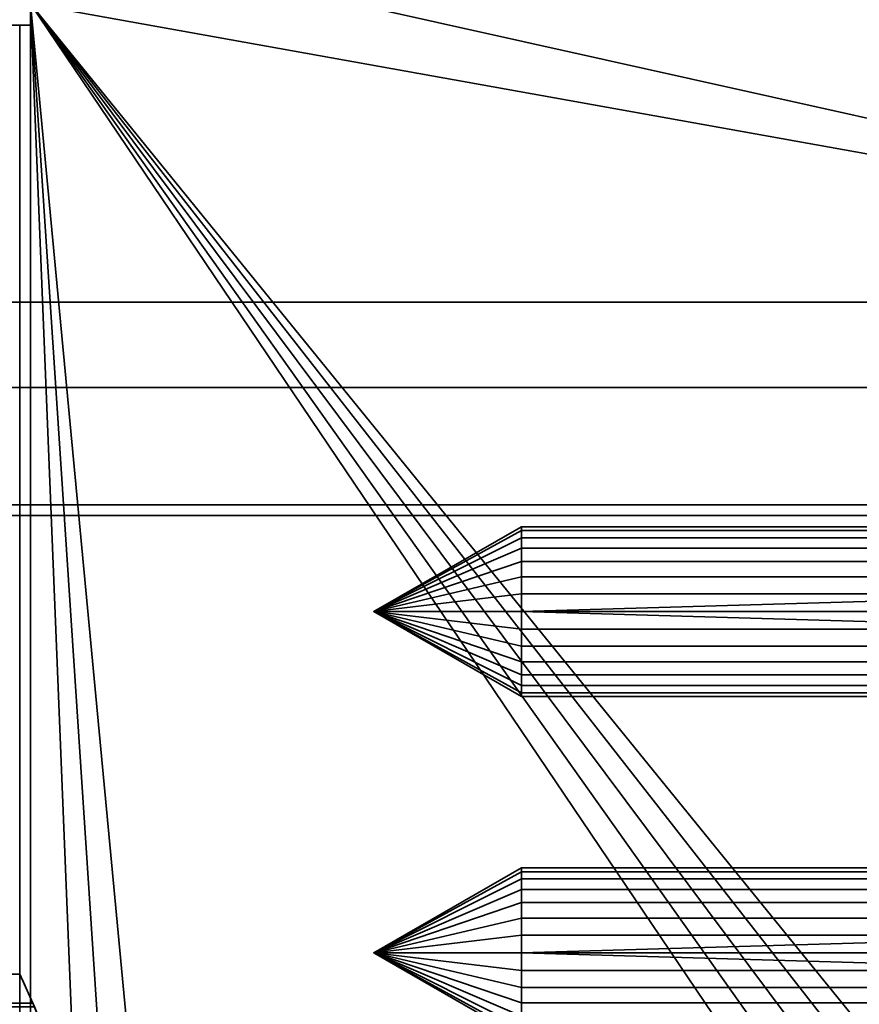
# Model space of a CAD drawing. Header units: millimetres. Extents: x -625 to 3625, y -115 to 71.
# Tile 283 of 656: x 412 to 432, y -20 to 3. Entities that reach past the tile are written whole.
import ezdxf

# ---------------------------------------------------------------- set-up
doc = ezdxf.new("R2010")
doc.units = ezdxf.units.MM
doc.layers.add('151', color=7, linetype='Continuous', true_color=0xffffff)

# ---------------------------------------------------------------- blocks, each defined once
blk = doc.blocks.new('UG_SURFACE_001')
at = {"layer": '151', "color": 252, "linetype": 'Continuous', "lineweight": 35}
for points in [[(625, -31, 2235), (625, 69, 2235), (-625, 69, 2235), (-625, -31, 2235)], [(-475, -31, 2085), (-475, 69, 2085), (475, 69, 2085), (475, -31, 2085)]]:
    blk.add_3dface(points, dxfattribs=at)
blk = doc.blocks.new('UG_SURFACE_009')
at = {"layer": '151', "color": 43, "linetype": 'Continuous', "lineweight": 35}
for points in [[(412.5, -19.5, 27), (412.5, -19.5, 16), (411.5, -19.5, 16), (411.5, -19.5, 27)], [(412.5, -19.5, 27), (411.5, -19.5, 27), (411.5, -20.184, 27.121), (412.809, -20.184, 27.121)], [(412.843, -20.265, 15.848), (411.5, -20.265, 15.848), (411.5, -19.5, 16), (412.5, -19.5, 16)], [(412.809, -20.184, 27.121), (412.843, -20.265, 15.848), (412.5, -19.5, 16)], [(412.5, -19.5, 16), (412.5, -19.5, 27), (412.809, -20.184, 27.121)], [(412.809, -20.184, 27.121), (411.5, -20.184, 27.121), (411.5, -20.786, 27.468), (413.052, -20.786, 27.468)], [(412.809, -20.184, 27.121), (413.052, -20.786, 27.468), (412.843, -20.265, 15.848)]]:
    blk.add_3dface(points, dxfattribs=at)
blk = doc.blocks.new('UG_SURFACE_021')
at = {"layer": '151', "color": 14, "linetype": 'Continuous', "lineweight": 35}
for points in [[(456.3, -5.75, 2064.8), (455, -5.75, 2063.5), (-455, -5.75, 2063.5), (-456.3, -5.75, 2064.8)], [(456.3, -34.75, 2064.8), (456.3, -5.75, 2064.8), (-456.3, -5.75, 2064.8), (-456.3, -34.75, 2064.8)], [(455, -5.75, 2063.5), (452.25, -8.5, 2060.75), (-452.25, -8.5, 2060.75), (-455, -5.75, 2063.5)], [(452.25, -8.5, 2060.75), (452.25, -46.75, 2060.75), (-452.25, -46.75, 2060.75), (-452.25, -8.5, 2060.75)]]:
    blk.add_3dface(points, dxfattribs=at)
blk = doc.blocks.new('UG_SURFACE_022')
at = {"layer": '151', "color": 7, "linetype": 'Continuous', "lineweight": 35}
for points in [[(-452.25, -8.75, 2060.75), (-452.25, -46.75, 2060.75), (452.25, -46.75, 2060.75), (452.25, -8.75, 2060.75)], [(452, -8.75, 2060.5), (-452, -8.75, 2060.5), (-452.25, -8.75, 2060.75), (452.25, -8.75, 2060.75)], [(452, -8.75, 2060.5), (452, -46.75, 2060.5), (-452, -46.75, 2060.5), (-452, -8.75, 2060.5)]]:
    blk.add_3dface(points, dxfattribs=at)
blk = doc.blocks.new('UG_SURFACE_030')
at = {"layer": '151', "color": 31, "linetype": 'Continuous', "lineweight": 35}
for points in [[(460.75, -34.75, 2069.25), (460.75, 50.25, 2069.25), (-460.75, 50.25, 2069.25), (-460.75, -34.75, 2069.25)], [(456.25, -3.75, 2064.75), (451.75, -3.75, 2060.25), (412.5, 5, 2021), (460.75, 50.25, 2069.25)], [(412.5, 5, 2021), (451.75, -3.75, 2060.25), (412.75, 3.25, 2021.25)], [(412.75, 3.25, 2021.25), (412.75, -44.75, 2021.25), (-412.75, -44.75, 2021.25), (-412.75, 3.25, 2021.25)], [(412.75, 3.25, 2021.25), (416.223, -49.36, 2024.724), (415.352, -49.138, 2023.852), (414.851, -48.703, 2023.351)], [(412.75, 3.25, 2021.25), (448.275, -49.349, 2056.775), (446.75, -49.75, 2055.25), (417.75, -49.75, 2026.25)], [(417.75, -49.75, 2026.25), (416.223, -49.36, 2024.724), (412.75, 3.25, 2021.25)], [(412.75, 3.25, 2021.25), (450.777, -47.649, 2059.277), (449.645, -48.7, 2058.145)], [(412.75, 3.25, 2021.25), (451.75, -3.75, 2060.25), (451.75, -44.75, 2060.25)], [(449.645, -48.7, 2058.145), (449.211, -49.103, 2057.711), (448.275, -49.349, 2056.775), (412.75, 3.25, 2021.25)], [(451.75, -44.75, 2060.25), (451.577, -46.054, 2060.077), (451.478, -46.271, 2059.978), (412.75, 3.25, 2021.25)], [(451.478, -46.271, 2059.978), (450.907, -47.528, 2059.407), (450.777, -47.649, 2059.277), (412.75, 3.25, 2021.25)], [(412.996, -46.295, 2021.496), (412.75, -44.75, 2021.25), (412.75, 3.25, 2021.25), (414.851, -48.703, 2023.351)], [(456.25, -3.75, 2064.75), (456.25, -34.75, 2064.75), (-456.25, -34.75, 2064.75), (-456.25, -3.75, 2064.75)], [(451.75, -3.75, 2060.25), (456.25, -3.75, 2064.75), (-456.25, -3.75, 2064.75), (-451.75, -3.75, 2060.25)], [(451.75, -44.75, 2060.25), (451.75, -3.75, 2060.25), (-451.75, -3.75, 2060.25), (-451.75, -44.75, 2060.25)]]:
    blk.add_3dface(points, dxfattribs=at)
blk = doc.blocks.new('UG_SURFACE_032')
at = {"layer": '151', "color": 7, "linetype": 'Continuous', "lineweight": 35}
for points in [[(412.75, 2.75, 2021.25), (412.5, 2.75, 2021), (-412.5, 2.75, 2021), (-412.75, 2.75, 2021.25)], [(-412.75, 2.75, 2021.25), (-412.75, -44.75, 2021.25), (412.75, -44.75, 2021.25), (412.75, 2.75, 2021.25)], [(412.5, 2.75, 2021), (412.5, -44.75, 2021), (-412.5, -44.75, 2021), (-412.5, 2.75, 2021)], [(412.5, -44.75, 2021), (412.5, 2.75, 2021), (412.75, 2.75, 2021.25), (412.75, -44.75, 2021.25)]]:
    blk.add_3dface(points, dxfattribs=at)
blk = doc.blocks.new('UG_SURFACE_034')
at = {"layer": '151', "color": 31, "linetype": 'Continuous', "lineweight": 35}
for points in [[(460.75, 50.25, 2069.25), (412.5, 5, 2021), (451.75, -3.75, 2060.25), (456.25, -3.75, 2064.75)], [(412.75, 3.25, -5), (460.75, 50.25, -5), (456.25, -3.75, -5), (451.75, -3.75, -5)], [(412.75, 3.25, 2021.25), (451.75, -3.75, 2060.25), (412.5, 5, 2021)], [(412.75, 3.25, -5), (412.75, -44.75, -5), (412.75, -44.75, 2021.25), (412.75, 3.25, 2021.25)], [(413.006, -46.039, -5), (412.75, -44.75, -5), (412.75, 3.25, -5), (451.75, -3.75, -5)], [(451.75, -3.75, 2060.25), (412.75, 3.25, 2021.25), (412.75, -44.75, 2021.25)], [(412.75, -44.75, 2021.25), (412.923, -46.054, 2021.423), (412.924, -46.055, 2021.424), (451.75, -3.75, 2060.25)], [(451.702, -45.05, 2060.202), (451.75, -44.75, 2060.25), (451.75, -3.75, 2060.25), (412.924, -46.055, 2021.424)], [(451.75, -3.75, -5), (413.603, -47.371, -5), (413.131, -46.663, -5), (413.006, -46.039, -5)], [(451.75, -3.75, -5), (414.549, -48.509, -5), (414.214, -48.286, -5), (413.603, -47.371, -5)], [(451.75, -3.75, -5), (415.804, -49.348, -5), (414.549, -48.509, -5)], [(415.804, -49.348, -5), (451.75, -3.75, -5), (451.75, -44.75, -5), (451.69, -45.052, -5)]]:
    blk.add_3dface(points, dxfattribs=at)
blk = doc.blocks.new('UG_SURFACE_035')
at = {"layer": '151', "color": 7, "linetype": 'Continuous', "lineweight": 35}
for points in [[(412.5, 2.75, -5), (412.5, -44.75, -5), (412.5, -44.75, 2021), (412.5, 2.75, 2021)], [(412.75, -44.75, 2021.25), (412.75, 2.75, 2021.25), (412.5, 2.75, 2021), (412.5, -44.75, 2021)], [(412.75, 2.75, 2021.25), (412.75, 2.75, -5), (412.5, 2.75, -5), (412.5, 2.75, 2021)], [(412.75, -44.75, -5), (412.5, -44.75, -5), (412.5, 2.75, -5), (412.75, 2.75, -5)], [(412.75, 2.75, 2021.25), (412.75, -44.75, 2021.25), (412.75, -44.75, -5), (412.75, 2.75, -5)]]:
    blk.add_3dface(points, dxfattribs=at)
blk = doc.blocks.new('UG_SURFACE_050')
at = {"layer": '151', "color": 252, "linetype": 'Continuous', "lineweight": 35}
for points in [[(424.264, -9.268, 1827), (424.264, -9.011, 1826.209), (420.8, -11, 1826)], [(424.264, -9.011, 1826.209), (424.264, -9.098, 1825.382), (420.8, -11, 1826)], [(424.264, -9.098, 1825.382), (424.264, -9.514, 1824.662), (420.8, -11, 1826)], [(438.5, -9.011, 1826.209), (424.264, -9.011, 1826.209), (424.264, -9.268, 1827), (438.5, -9.268, 1827)], [(438.5, -9.098, 1825.382), (424.264, -9.098, 1825.382), (424.264, -9.011, 1826.209), (438.5, -9.011, 1826.209)], [(438.5, -9.514, 1824.662), (424.264, -9.514, 1824.662), (424.264, -9.098, 1825.382), (438.5, -9.098, 1825.382)], [(424.264, -9.824, 1827.618), (424.264, -9.268, 1827), (420.8, -11, 1826)], [(438.5, -9.268, 1827), (424.264, -9.268, 1827), (424.264, -9.824, 1827.618), (438.5, -9.824, 1827.618)], [(424.264, -9.514, 1824.662), (424.264, -10.187, 1824.173), (420.8, -11, 1826)], [(438.5, -10.187, 1824.173), (424.264, -10.187, 1824.173), (424.264, -9.514, 1824.662), (438.5, -9.514, 1824.662)], [(424.264, -10.584, 1827.956), (424.264, -9.824, 1827.618), (420.8, -11, 1826)], [(438.5, -9.824, 1827.618), (424.264, -9.824, 1827.618), (424.264, -10.584, 1827.956), (438.5, -10.584, 1827.956)], [(424.264, -10.187, 1824.173), (424.264, -11, 1824), (420.8, -11, 1826)], [(438.5, -11, 1824), (424.264, -11, 1824), (424.264, -10.187, 1824.173), (438.5, -10.187, 1824.173)], [(424.264, -11, 1828), (424.264, -10.584, 1827.956), (420.8, -11, 1826)], [(438.5, -10.584, 1827.956), (424.264, -10.584, 1827.956), (424.264, -11, 1828)], [(424.264, -11, 1828), (438.5, -11.416, 1827.956), (438.5, -10.584, 1827.956)], [(420.8, -11, 1826), (424.264, -11.416, 1827.956), (424.264, -11, 1828)], [(424.264, -11, 1824), (424.264, -11.813, 1824.173), (420.8, -11, 1826)], [(424.264, -11.813, 1824.173), (424.264, -12.486, 1824.662), (420.8, -11, 1826)], [(424.264, -12.486, 1824.662), (424.264, -12.902, 1825.382), (420.8, -11, 1826)], [(424.264, -12.902, 1825.382), (424.264, -12.989, 1826.209), (420.8, -11, 1826)], [(424.264, -12.989, 1826.209), (424.264, -12.732, 1827), (420.8, -11, 1826)], [(424.264, -12.732, 1827), (424.264, -12.176, 1827.618), (420.8, -11, 1826)], [(424.264, -12.176, 1827.618), (424.264, -11.416, 1827.956), (420.8, -11, 1826)], [(438.5, -11.813, 1824.173), (424.264, -11.813, 1824.173), (424.264, -11, 1824), (438.5, -11, 1824)], [(424.264, -11, 1828), (424.264, -11.416, 1827.956), (438.5, -11.416, 1827.956)], [(438.5, -11.416, 1827.956), (424.264, -11.416, 1827.956), (424.264, -12.176, 1827.618), (438.5, -12.176, 1827.618)], [(438.5, -12.486, 1824.662), (424.264, -12.486, 1824.662), (424.264, -11.813, 1824.173), (438.5, -11.813, 1824.173)], [(438.5, -12.176, 1827.618), (424.264, -12.176, 1827.618), (424.264, -12.732, 1827), (438.5, -12.732, 1827)], [(438.5, -12.902, 1825.382), (424.264, -12.902, 1825.382), (424.264, -12.486, 1824.662), (438.5, -12.486, 1824.662)], [(438.5, -12.732, 1827), (424.264, -12.732, 1827), (424.264, -12.989, 1826.209), (438.5, -12.989, 1826.209)], [(438.5, -12.989, 1826.209), (424.264, -12.989, 1826.209), (424.264, -12.902, 1825.382), (438.5, -12.902, 1825.382)]]:
    blk.add_3dface(points, dxfattribs=at)
blk = doc.blocks.new('UG_SURFACE_054')
at = {"layer": '151', "color": 252, "linetype": 'Continuous', "lineweight": 35}
for points in [[(424.264, -9.268, 1735), (424.264, -9.011, 1734.209), (420.8, -11, 1734)], [(424.264, -9.011, 1734.209), (424.264, -9.098, 1733.382), (420.8, -11, 1734)], [(424.264, -9.098, 1733.382), (424.264, -9.514, 1732.662), (420.8, -11, 1734)], [(438.5, -9.011, 1734.209), (424.264, -9.011, 1734.209), (424.264, -9.268, 1735), (438.5, -9.268, 1735)], [(438.5, -9.098, 1733.382), (424.264, -9.098, 1733.382), (424.264, -9.011, 1734.209), (438.5, -9.011, 1734.209)], [(438.5, -9.514, 1732.662), (424.264, -9.514, 1732.662), (424.264, -9.098, 1733.382), (438.5, -9.098, 1733.382)], [(424.264, -9.824, 1735.618), (424.264, -9.268, 1735), (420.8, -11, 1734)], [(438.5, -9.268, 1735), (424.264, -9.268, 1735), (424.264, -9.824, 1735.618), (438.5, -9.824, 1735.618)], [(424.264, -9.514, 1732.662), (424.264, -10.187, 1732.173), (420.8, -11, 1734)], [(438.5, -10.187, 1732.173), (424.264, -10.187, 1732.173), (424.264, -9.514, 1732.662), (438.5, -9.514, 1732.662)], [(424.264, -10.584, 1735.956), (424.264, -9.824, 1735.618), (420.8, -11, 1734)], [(438.5, -9.824, 1735.618), (424.264, -9.824, 1735.618), (424.264, -10.584, 1735.956), (438.5, -10.584, 1735.956)], [(424.264, -10.187, 1732.173), (424.264, -11, 1732), (420.8, -11, 1734)], [(438.5, -11, 1732), (424.264, -11, 1732), (424.264, -10.187, 1732.173), (438.5, -10.187, 1732.173)], [(424.264, -11, 1736), (424.264, -10.584, 1735.956), (420.8, -11, 1734)], [(438.5, -10.584, 1735.956), (424.264, -10.584, 1735.956), (424.264, -11, 1736)], [(424.264, -11, 1736), (438.5, -11.416, 1735.956), (438.5, -10.584, 1735.956)], [(420.8, -11, 1734), (424.264, -11.416, 1735.956), (424.264, -11, 1736)], [(424.264, -11, 1732), (424.264, -11.813, 1732.173), (420.8, -11, 1734)], [(424.264, -11.813, 1732.173), (424.264, -12.486, 1732.662), (420.8, -11, 1734)], [(424.264, -12.486, 1732.662), (424.264, -12.902, 1733.382), (420.8, -11, 1734)], [(424.264, -12.902, 1733.382), (424.264, -12.989, 1734.209), (420.8, -11, 1734)], [(424.264, -12.989, 1734.209), (424.264, -12.732, 1735), (420.8, -11, 1734)], [(424.264, -12.732, 1735), (424.264, -12.176, 1735.618), (420.8, -11, 1734)], [(424.264, -12.176, 1735.618), (424.264, -11.416, 1735.956), (420.8, -11, 1734)], [(438.5, -11.813, 1732.173), (424.264, -11.813, 1732.173), (424.264, -11, 1732), (438.5, -11, 1732)], [(424.264, -11, 1736), (424.264, -11.416, 1735.956), (438.5, -11.416, 1735.956)], [(438.5, -11.416, 1735.956), (424.264, -11.416, 1735.956), (424.264, -12.176, 1735.618), (438.5, -12.176, 1735.618)], [(438.5, -12.486, 1732.662), (424.264, -12.486, 1732.662), (424.264, -11.813, 1732.173), (438.5, -11.813, 1732.173)], [(438.5, -12.176, 1735.618), (424.264, -12.176, 1735.618), (424.264, -12.732, 1735), (438.5, -12.732, 1735)], [(438.5, -12.902, 1733.382), (424.264, -12.902, 1733.382), (424.264, -12.486, 1732.662), (438.5, -12.486, 1732.662)], [(438.5, -12.732, 1735), (424.264, -12.732, 1735), (424.264, -12.989, 1734.209), (438.5, -12.989, 1734.209)], [(438.5, -12.989, 1734.209), (424.264, -12.989, 1734.209), (424.264, -12.902, 1733.382), (438.5, -12.902, 1733.382)]]:
    blk.add_3dface(points, dxfattribs=at)
blk = doc.blocks.new('UG_SURFACE_055')
at = {"layer": '151', "color": 252, "linetype": 'Continuous', "lineweight": 35}
for points in [[(424.264, -17.268, 1859), (424.264, -17.011, 1858.209), (420.8, -19, 1858)], [(424.264, -17.011, 1858.209), (424.264, -17.098, 1857.382), (420.8, -19, 1858)], [(438.5, -17.011, 1858.209), (424.264, -17.011, 1858.209), (424.264, -17.268, 1859), (438.5, -17.268, 1859)], [(438.5, -17.098, 1857.382), (424.264, -17.098, 1857.382), (424.264, -17.011, 1858.209), (438.5, -17.011, 1858.209)], [(424.264, -17.098, 1857.382), (424.264, -17.514, 1856.662), (420.8, -19, 1858)], [(424.264, -17.824, 1859.618), (424.264, -17.268, 1859), (420.8, -19, 1858)], [(438.5, -17.514, 1856.662), (424.264, -17.514, 1856.662), (424.264, -17.098, 1857.382), (438.5, -17.098, 1857.382)], [(438.5, -17.268, 1859), (424.264, -17.268, 1859), (424.264, -17.824, 1859.618), (438.5, -17.824, 1859.618)], [(424.264, -17.514, 1856.662), (424.264, -18.187, 1856.173), (420.8, -19, 1858)], [(438.5, -18.187, 1856.173), (424.264, -18.187, 1856.173), (424.264, -17.514, 1856.662), (438.5, -17.514, 1856.662)], [(424.264, -18.584, 1859.956), (424.264, -17.824, 1859.618), (420.8, -19, 1858)], [(438.5, -17.824, 1859.618), (424.264, -17.824, 1859.618), (424.264, -18.584, 1859.956), (438.5, -18.584, 1859.956)], [(424.264, -18.187, 1856.173), (424.264, -19, 1856), (420.8, -19, 1858)], [(438.5, -19, 1856), (424.264, -19, 1856), (424.264, -18.187, 1856.173), (438.5, -18.187, 1856.173)], [(424.264, -19, 1860), (424.264, -18.584, 1859.956), (420.8, -19, 1858)], [(438.5, -19.416, 1859.956), (438.5, -18.584, 1859.956), (424.264, -19, 1860)], [(438.5, -18.584, 1859.956), (424.264, -18.584, 1859.956), (424.264, -19, 1860)], [(420.8, -19, 1858), (424.264, -19.416, 1859.956), (424.264, -19, 1860)], [(424.264, -19, 1856), (424.264, -19.813, 1856.173), (420.8, -19, 1858)], [(424.264, -19.813, 1856.173), (424.264, -20.486, 1856.662), (420.8, -19, 1858)], [(424.264, -20.486, 1856.662), (424.264, -20.902, 1857.382), (420.8, -19, 1858)], [(424.264, -20.902, 1857.382), (424.264, -20.989, 1858.209), (420.8, -19, 1858)], [(424.264, -20.989, 1858.209), (424.264, -20.732, 1859), (420.8, -19, 1858)], [(424.264, -20.732, 1859), (424.264, -20.176, 1859.618), (420.8, -19, 1858)], [(424.264, -20.176, 1859.618), (424.264, -19.416, 1859.956), (420.8, -19, 1858)], [(438.5, -19.813, 1856.173), (424.264, -19.813, 1856.173), (424.264, -19, 1856), (438.5, -19, 1856)], [(424.264, -19, 1860), (424.264, -19.416, 1859.956), (438.5, -19.416, 1859.956)], [(438.5, -19.416, 1859.956), (424.264, -19.416, 1859.956), (424.264, -20.176, 1859.618), (438.5, -20.176, 1859.618)], [(438.5, -20.486, 1856.662), (424.264, -20.486, 1856.662), (424.264, -19.813, 1856.173), (438.5, -19.813, 1856.173)], [(438.5, -20.176, 1859.618), (424.264, -20.176, 1859.618), (424.264, -20.732, 1859), (438.5, -20.732, 1859)]]:
    blk.add_3dface(points, dxfattribs=at)
blk = doc.blocks.new('UG_SURFACE_058')
at = {"layer": '151', "color": 252, "linetype": 'Continuous', "lineweight": 35}
for points in [[(424.264, -17.268, 1703), (424.264, -17.011, 1702.209), (420.8, -19, 1702)], [(424.264, -17.011, 1702.209), (424.264, -17.098, 1701.382), (420.8, -19, 1702)], [(438.5, -17.011, 1702.209), (424.264, -17.011, 1702.209), (424.264, -17.268, 1703), (438.5, -17.268, 1703)], [(438.5, -17.098, 1701.382), (424.264, -17.098, 1701.382), (424.264, -17.011, 1702.209), (438.5, -17.011, 1702.209)], [(424.264, -17.098, 1701.382), (424.264, -17.514, 1700.662), (420.8, -19, 1702)], [(424.264, -17.824, 1703.618), (424.264, -17.268, 1703), (420.8, -19, 1702)], [(438.5, -17.514, 1700.662), (424.264, -17.514, 1700.662), (424.264, -17.098, 1701.382), (438.5, -17.098, 1701.382)], [(438.5, -17.268, 1703), (424.264, -17.268, 1703), (424.264, -17.824, 1703.618), (438.5, -17.824, 1703.618)], [(424.264, -17.514, 1700.662), (424.264, -18.187, 1700.173), (420.8, -19, 1702)], [(438.5, -18.187, 1700.173), (424.264, -18.187, 1700.173), (424.264, -17.514, 1700.662), (438.5, -17.514, 1700.662)], [(424.264, -18.584, 1703.956), (424.264, -17.824, 1703.618), (420.8, -19, 1702)], [(438.5, -17.824, 1703.618), (424.264, -17.824, 1703.618), (424.264, -18.584, 1703.956), (438.5, -18.584, 1703.956)], [(424.264, -18.187, 1700.173), (424.264, -19, 1700), (420.8, -19, 1702)], [(438.5, -19, 1700), (424.264, -19, 1700), (424.264, -18.187, 1700.173), (438.5, -18.187, 1700.173)], [(424.264, -19, 1704), (424.264, -18.584, 1703.956), (420.8, -19, 1702)], [(438.5, -19.416, 1703.956), (438.5, -18.584, 1703.956), (424.264, -19, 1704)], [(438.5, -18.584, 1703.956), (424.264, -18.584, 1703.956), (424.264, -19, 1704)], [(420.8, -19, 1702), (424.264, -19.416, 1703.956), (424.264, -19, 1704)], [(424.264, -19, 1700), (424.264, -19.813, 1700.173), (420.8, -19, 1702)], [(424.264, -19.813, 1700.173), (424.264, -20.486, 1700.662), (420.8, -19, 1702)], [(424.264, -20.486, 1700.662), (424.264, -20.902, 1701.382), (420.8, -19, 1702)], [(424.264, -20.902, 1701.382), (424.264, -20.989, 1702.209), (420.8, -19, 1702)], [(424.264, -20.989, 1702.209), (424.264, -20.732, 1703), (420.8, -19, 1702)], [(424.264, -20.732, 1703), (424.264, -20.176, 1703.618), (420.8, -19, 1702)], [(424.264, -20.176, 1703.618), (424.264, -19.416, 1703.956), (420.8, -19, 1702)], [(438.5, -19.813, 1700.173), (424.264, -19.813, 1700.173), (424.264, -19, 1700), (438.5, -19, 1700)], [(424.264, -19, 1704), (424.264, -19.416, 1703.956), (438.5, -19.416, 1703.956)], [(438.5, -19.416, 1703.956), (424.264, -19.416, 1703.956), (424.264, -20.176, 1703.618), (438.5, -20.176, 1703.618)], [(438.5, -20.486, 1700.662), (424.264, -20.486, 1700.662), (424.264, -19.813, 1700.173), (438.5, -19.813, 1700.173)], [(438.5, -20.176, 1703.618), (424.264, -20.176, 1703.618), (424.264, -20.732, 1703), (438.5, -20.732, 1703)]]:
    blk.add_3dface(points, dxfattribs=at)
blk = doc.blocks.new('UG_SURFACE_060')
at = {"layer": '151', "color": 252, "linetype": 'Continuous', "lineweight": 35}
for points in [[(424.264, -17.268, 268), (424.264, -17.011, 267.209), (420.8, -19, 267)], [(424.264, -17.011, 267.209), (424.264, -17.098, 266.382), (420.8, -19, 267)], [(438.5, -17.011, 267.209), (424.264, -17.011, 267.209), (424.264, -17.268, 268), (438.5, -17.268, 268)], [(438.5, -17.098, 266.382), (424.264, -17.098, 266.382), (424.264, -17.011, 267.209), (438.5, -17.011, 267.209)], [(424.264, -17.098, 266.382), (424.264, -17.514, 265.662), (420.8, -19, 267)], [(424.264, -17.824, 268.618), (424.264, -17.268, 268), (420.8, -19, 267)], [(438.5, -17.514, 265.662), (424.264, -17.514, 265.662), (424.264, -17.098, 266.382), (438.5, -17.098, 266.382)], [(438.5, -17.268, 268), (424.264, -17.268, 268), (424.264, -17.824, 268.618), (438.5, -17.824, 268.618)], [(424.264, -17.514, 265.662), (424.264, -18.187, 265.173), (420.8, -19, 267)], [(438.5, -18.187, 265.173), (424.264, -18.187, 265.173), (424.264, -17.514, 265.662), (438.5, -17.514, 265.662)], [(424.264, -18.584, 268.956), (424.264, -17.824, 268.618), (420.8, -19, 267)], [(438.5, -17.824, 268.618), (424.264, -17.824, 268.618), (424.264, -18.584, 268.956), (438.5, -18.584, 268.956)], [(424.264, -18.187, 265.173), (424.264, -19, 265), (420.8, -19, 267)], [(438.5, -19, 265), (424.264, -19, 265), (424.264, -18.187, 265.173), (438.5, -18.187, 265.173)], [(424.264, -19, 269), (424.264, -18.584, 268.956), (420.8, -19, 267)], [(438.5, -19.416, 268.956), (438.5, -18.584, 268.956), (424.264, -19, 269)], [(438.5, -18.584, 268.956), (424.264, -18.584, 268.956), (424.264, -19, 269)], [(420.8, -19, 267), (424.264, -19.416, 268.956), (424.264, -19, 269)], [(424.264, -19, 265), (424.264, -19.813, 265.173), (420.8, -19, 267)], [(424.264, -19.813, 265.173), (424.264, -20.486, 265.662), (420.8, -19, 267)], [(424.264, -20.486, 265.662), (424.264, -20.902, 266.382), (420.8, -19, 267)], [(424.264, -20.902, 266.382), (424.264, -20.989, 267.209), (420.8, -19, 267)], [(424.264, -20.989, 267.209), (424.264, -20.732, 268), (420.8, -19, 267)], [(424.264, -20.732, 268), (424.264, -20.176, 268.618), (420.8, -19, 267)], [(424.264, -20.176, 268.618), (424.264, -19.416, 268.956), (420.8, -19, 267)], [(438.5, -19.813, 265.173), (424.264, -19.813, 265.173), (424.264, -19, 265), (438.5, -19, 265)], [(424.264, -19, 269), (424.264, -19.416, 268.956), (438.5, -19.416, 268.956)], [(438.5, -19.416, 268.956), (424.264, -19.416, 268.956), (424.264, -20.176, 268.618), (438.5, -20.176, 268.618)], [(438.5, -20.486, 265.662), (424.264, -20.486, 265.662), (424.264, -19.813, 265.173), (438.5, -19.813, 265.173)], [(438.5, -20.176, 268.618), (424.264, -20.176, 268.618), (424.264, -20.732, 268), (438.5, -20.732, 268)]]:
    blk.add_3dface(points, dxfattribs=at)
blk = doc.blocks.new('UG_SURFACE_062')
at = {"layer": '151', "color": 252, "linetype": 'Continuous', "lineweight": 35}
for points in [[(424.264, -9.268, 300), (424.264, -9.011, 299.209), (420.8, -11, 299)], [(424.264, -9.011, 299.209), (424.264, -9.098, 298.382), (420.8, -11, 299)], [(424.264, -9.098, 298.382), (424.264, -9.514, 297.662), (420.8, -11, 299)], [(438.5, -9.011, 299.209), (424.264, -9.011, 299.209), (424.264, -9.268, 300), (438.5, -9.268, 300)], [(438.5, -9.098, 298.382), (424.264, -9.098, 298.382), (424.264, -9.011, 299.209), (438.5, -9.011, 299.209)], [(438.5, -9.514, 297.662), (424.264, -9.514, 297.662), (424.264, -9.098, 298.382), (438.5, -9.098, 298.382)], [(424.264, -9.824, 300.618), (424.264, -9.268, 300), (420.8, -11, 299)], [(438.5, -9.268, 300), (424.264, -9.268, 300), (424.264, -9.824, 300.618), (438.5, -9.824, 300.618)], [(424.264, -9.514, 297.662), (424.264, -10.187, 297.173), (420.8, -11, 299)], [(438.5, -10.187, 297.173), (424.264, -10.187, 297.173), (424.264, -9.514, 297.662), (438.5, -9.514, 297.662)], [(424.264, -10.584, 300.956), (424.264, -9.824, 300.618), (420.8, -11, 299)], [(438.5, -9.824, 300.618), (424.264, -9.824, 300.618), (424.264, -10.584, 300.956), (438.5, -10.584, 300.956)], [(424.264, -10.187, 297.173), (424.264, -11, 297), (420.8, -11, 299)], [(438.5, -11, 297), (424.264, -11, 297), (424.264, -10.187, 297.173), (438.5, -10.187, 297.173)], [(424.264, -11, 301), (424.264, -10.584, 300.956), (420.8, -11, 299)], [(438.5, -11.416, 300.956), (438.5, -10.584, 300.956), (424.264, -11, 301)], [(438.5, -10.584, 300.956), (424.264, -10.584, 300.956), (424.264, -11, 301)], [(420.8, -11, 299), (424.264, -11.416, 300.956), (424.264, -11, 301)], [(424.264, -11, 297), (424.264, -11.813, 297.173), (420.8, -11, 299)], [(424.264, -11.813, 297.173), (424.264, -12.486, 297.662), (420.8, -11, 299)], [(424.264, -12.486, 297.662), (424.264, -12.902, 298.382), (420.8, -11, 299)], [(424.264, -12.902, 298.382), (424.264, -12.989, 299.209), (420.8, -11, 299)], [(424.264, -12.989, 299.209), (424.264, -12.732, 300), (420.8, -11, 299)], [(424.264, -12.732, 300), (424.264, -12.176, 300.618), (420.8, -11, 299)], [(424.264, -12.176, 300.618), (424.264, -11.416, 300.956), (420.8, -11, 299)], [(438.5, -11.813, 297.173), (424.264, -11.813, 297.173), (424.264, -11, 297), (438.5, -11, 297)], [(424.264, -11, 301), (424.264, -11.416, 300.956), (438.5, -11.416, 300.956)], [(438.5, -11.416, 300.956), (424.264, -11.416, 300.956), (424.264, -12.176, 300.618), (438.5, -12.176, 300.618)], [(438.5, -12.486, 297.662), (424.264, -12.486, 297.662), (424.264, -11.813, 297.173), (438.5, -11.813, 297.173)], [(438.5, -12.176, 300.618), (424.264, -12.176, 300.618), (424.264, -12.732, 300), (438.5, -12.732, 300)], [(438.5, -12.902, 298.382), (424.264, -12.902, 298.382), (424.264, -12.486, 297.662), (438.5, -12.486, 297.662)], [(438.5, -12.732, 300), (424.264, -12.732, 300), (424.264, -12.989, 299.209), (438.5, -12.989, 299.209)], [(438.5, -12.989, 299.209), (424.264, -12.989, 299.209), (424.264, -12.902, 298.382), (438.5, -12.902, 298.382)]]:
    blk.add_3dface(points, dxfattribs=at)
blk = doc.blocks.new('UG_SURFACE_064')
at = {"layer": '151', "color": 252, "linetype": 'Continuous', "lineweight": 35}
for points in [[(424.264, -17.268, 424), (424.264, -17.011, 423.209), (420.8, -19, 423)], [(424.264, -17.011, 423.209), (424.264, -17.098, 422.382), (420.8, -19, 423)], [(438.5, -17.011, 423.209), (424.264, -17.011, 423.209), (424.264, -17.268, 424), (438.5, -17.268, 424)], [(438.5, -17.098, 422.382), (424.264, -17.098, 422.382), (424.264, -17.011, 423.209), (438.5, -17.011, 423.209)], [(424.264, -17.098, 422.382), (424.264, -17.514, 421.662), (420.8, -19, 423)], [(424.264, -17.824, 424.618), (424.264, -17.268, 424), (420.8, -19, 423)], [(438.5, -17.514, 421.662), (424.264, -17.514, 421.662), (424.264, -17.098, 422.382), (438.5, -17.098, 422.382)], [(438.5, -17.268, 424), (424.264, -17.268, 424), (424.264, -17.824, 424.618), (438.5, -17.824, 424.618)], [(424.264, -17.514, 421.662), (424.264, -18.187, 421.173), (420.8, -19, 423)], [(438.5, -18.187, 421.173), (424.264, -18.187, 421.173), (424.264, -17.514, 421.662), (438.5, -17.514, 421.662)], [(424.264, -18.584, 424.956), (424.264, -17.824, 424.618), (420.8, -19, 423)], [(438.5, -17.824, 424.618), (424.264, -17.824, 424.618), (424.264, -18.584, 424.956), (438.5, -18.584, 424.956)], [(424.264, -18.187, 421.173), (424.264, -19, 421), (420.8, -19, 423)], [(438.5, -19, 421), (424.264, -19, 421), (424.264, -18.187, 421.173), (438.5, -18.187, 421.173)], [(424.264, -19, 425), (424.264, -18.584, 424.956), (420.8, -19, 423)], [(438.5, -19.416, 424.956), (438.5, -18.584, 424.956), (424.264, -19, 425)], [(438.5, -18.584, 424.956), (424.264, -18.584, 424.956), (424.264, -19, 425)], [(420.8, -19, 423), (424.264, -19.416, 424.956), (424.264, -19, 425)], [(424.264, -19, 421), (424.264, -19.813, 421.173), (420.8, -19, 423)], [(424.264, -19.813, 421.173), (424.264, -20.486, 421.662), (420.8, -19, 423)], [(424.264, -20.486, 421.662), (424.264, -20.902, 422.382), (420.8, -19, 423)], [(424.264, -20.902, 422.382), (424.264, -20.989, 423.209), (420.8, -19, 423)], [(424.264, -20.989, 423.209), (424.264, -20.732, 424), (420.8, -19, 423)], [(424.264, -20.732, 424), (424.264, -20.176, 424.618), (420.8, -19, 423)], [(424.264, -20.176, 424.618), (424.264, -19.416, 424.956), (420.8, -19, 423)], [(438.5, -19.813, 421.173), (424.264, -19.813, 421.173), (424.264, -19, 421), (438.5, -19, 421)], [(424.264, -19, 425), (424.264, -19.416, 424.956), (438.5, -19.416, 424.956)], [(438.5, -19.416, 424.956), (424.264, -19.416, 424.956), (424.264, -20.176, 424.618), (438.5, -20.176, 424.618)], [(438.5, -20.486, 421.662), (424.264, -20.486, 421.662), (424.264, -19.813, 421.173), (438.5, -19.813, 421.173)], [(438.5, -20.176, 424.618), (424.264, -20.176, 424.618), (424.264, -20.732, 424), (438.5, -20.732, 424)]]:
    blk.add_3dface(points, dxfattribs=at)
blk = doc.blocks.new('UG_SURFACE_075')
at = {"layer": '151', "color": 252, "linetype": 'Continuous', "lineweight": 35}
for points in [[(424.264, -9.268, 392), (424.264, -9.011, 391.209), (420.8, -11, 391)], [(424.264, -9.011, 391.209), (424.264, -9.098, 390.382), (420.8, -11, 391)], [(424.264, -9.098, 390.382), (424.264, -9.514, 389.662), (420.8, -11, 391)], [(438.5, -9.011, 391.209), (424.264, -9.011, 391.209), (424.264, -9.268, 392), (438.5, -9.268, 392)], [(438.5, -9.098, 390.382), (424.264, -9.098, 390.382), (424.264, -9.011, 391.209), (438.5, -9.011, 391.209)], [(438.5, -9.514, 389.662), (424.264, -9.514, 389.662), (424.264, -9.098, 390.382), (438.5, -9.098, 390.382)], [(424.264, -9.824, 392.618), (424.264, -9.268, 392), (420.8, -11, 391)], [(438.5, -9.268, 392), (424.264, -9.268, 392), (424.264, -9.824, 392.618), (438.5, -9.824, 392.618)], [(424.264, -9.514, 389.662), (424.264, -10.187, 389.173), (420.8, -11, 391)], [(438.5, -10.187, 389.173), (424.264, -10.187, 389.173), (424.264, -9.514, 389.662), (438.5, -9.514, 389.662)], [(424.264, -10.584, 392.956), (424.264, -9.824, 392.618), (420.8, -11, 391)], [(438.5, -9.824, 392.618), (424.264, -9.824, 392.618), (424.264, -10.584, 392.956), (438.5, -10.584, 392.956)], [(424.264, -10.187, 389.173), (424.264, -11, 389), (420.8, -11, 391)], [(438.5, -11, 389), (424.264, -11, 389), (424.264, -10.187, 389.173), (438.5, -10.187, 389.173)], [(424.264, -11, 393), (424.264, -10.584, 392.956), (420.8, -11, 391)], [(438.5, -11.416, 392.956), (438.5, -10.584, 392.956), (424.264, -11, 393)], [(438.5, -10.584, 392.956), (424.264, -10.584, 392.956), (424.264, -11, 393)], [(420.8, -11, 391), (424.264, -11.416, 392.956), (424.264, -11, 393)], [(424.264, -11, 389), (424.264, -11.813, 389.173), (420.8, -11, 391)], [(424.264, -11.813, 389.173), (424.264, -12.486, 389.662), (420.8, -11, 391)], [(424.264, -12.486, 389.662), (424.264, -12.902, 390.382), (420.8, -11, 391)], [(424.264, -12.902, 390.382), (424.264, -12.989, 391.209), (420.8, -11, 391)], [(424.264, -12.989, 391.209), (424.264, -12.732, 392), (420.8, -11, 391)], [(424.264, -12.732, 392), (424.264, -12.176, 392.618), (420.8, -11, 391)], [(424.264, -12.176, 392.618), (424.264, -11.416, 392.956), (420.8, -11, 391)], [(438.5, -11.813, 389.173), (424.264, -11.813, 389.173), (424.264, -11, 389), (438.5, -11, 389)], [(424.264, -11, 393), (424.264, -11.416, 392.956), (438.5, -11.416, 392.956)], [(438.5, -11.416, 392.956), (424.264, -11.416, 392.956), (424.264, -12.176, 392.618), (438.5, -12.176, 392.618)], [(438.5, -12.486, 389.662), (424.264, -12.486, 389.662), (424.264, -11.813, 389.173), (438.5, -11.813, 389.173)], [(438.5, -12.176, 392.618), (424.264, -12.176, 392.618), (424.264, -12.732, 392), (438.5, -12.732, 392)], [(438.5, -12.902, 390.382), (424.264, -12.902, 390.382), (424.264, -12.486, 389.662), (438.5, -12.486, 389.662)], [(438.5, -12.732, 392), (424.264, -12.732, 392), (424.264, -12.989, 391.209), (438.5, -12.989, 391.209)], [(438.5, -12.989, 391.209), (424.264, -12.989, 391.209), (424.264, -12.902, 390.382), (438.5, -12.902, 390.382)]]:
    blk.add_3dface(points, dxfattribs=at)

msp = doc.modelspace()

# ---------------------------------------------------------------- linework, layer by layer
at = {"layer": '151', "color": 252, "linetype": 'Continuous', "lineweight": -3, "true_color": 0x939598}
for p, q in [((412.75, 3.25, 2021.25), (412.75, -44.75, 2021.25)), ((412.75, 3.25, -5), (412.75, -44.75, -5)), ((412.75, 3.25, 2021.25), (412.75, -44.75, 2021.25)), ((412.75, 2.75, 2021.25), (-412.75, 2.75, 2021.25)), ((412.5, 2.75, 2021), (-412.5, 2.75, 2021)), ((412.5, 2.75, 2021), (412.5, -44.75, 2021)), ((412.75, 2.75, 2021.25), (412.5, 2.75, 2021)), ((412.75, 2.75, -5), (412.5, 2.75, -5)), ((412.5, 2.75, 2021), (412.5, -44.75, 2021)), ((412.5, 2.75, -5), (412.5, 2.75, 2021)), ((412.5, 2.75, -5), (412.5, -44.75, -5)), ((412.5, 2.75, 2021), (412.75, 2.75, 2021.25)), ((412.75, 2.75, -5), (412.75, 2.75, 2021.25)), ((412.75, 2.75, 2021.25), (412.75, -44.75, 2021.25)), ((412.75, 2.75, 2021.25), (412.75, -44.75, 2021.25)), ((412.75, 2.75, -5), (412.75, -44.75, -5)), ((456.25, -3.75, 2064.75), (-456.25, -3.75, 2064.75)), ((451.75, -3.75, 2060.25), (-451.75, -3.75, 2060.25)), ((456.3, -5.75, 2064.8), (-456.3, -5.75, 2064.8)), ((455, -5.75, 2063.5), (-455, -5.75, 2063.5)), ((452.25, -8.5, 2060.75), (-452.25, -8.5, 2060.75)), ((452.25, -8.75, 2060.75), (-452.25, -8.75, 2060.75)), ((452, -8.75, 2060.5), (-452, -8.75, 2060.5)), ((412.5, -19.5, 27), (411.5, -19.5, 27)), ((412.5, -19.5, 16), (411.5, -19.5, 16)), ((412.5, -19.5, 27), (412.5, -19.5, 16))]:
    msp.add_line(p, q, dxfattribs=at)
at = {"layer": '151', "color": 252, "linetype": 'Continuous', "lineweight": -3, "true_color": 0x939598, "extrusion": (1, 0, 0)}
for centre in [(-11, 1826, 424.264), (-11, 1734, 424.264), (-11, 299, 424.264), (-11, 391, 424.264), (-19, 1858, 424.264), (-19, 1702, 424.264), (-19, 267, 424.264), (-19, 423, 424.264)]:
    msp.add_circle(centre, 2, dxfattribs=at)
at = {"layer": '151', "color": 252, "linetype": 'Continuous', "lineweight": -3, "true_color": 0x939598}
msp.add_open_spline([(413.308, -21.5, 14), (413.308, -21.5, 14.551), (413.231, -21.261, 15.084), (412.946, -20.503, 15.808), (412.737, -19.996, 16), (412.5, -19.5, 16)], degree=3, knots=[0, 0, 0, 0, 0.5, 0.5, 1, 1, 1, 1], dxfattribs=at)
msp.add_open_spline([(412.5, -19.5, 27), (412.822, -20.174, 27), (413.086, -20.864, 27.362), (413.216, -21.232, 28)], degree=3, dxfattribs=at)

# ---------------------------------------------------------------- block references
for name in ['UG_SURFACE_009', 'UG_SURFACE_001', 'UG_SURFACE_030', 'UG_SURFACE_034', 'UG_SURFACE_032', 'UG_SURFACE_035', 'UG_SURFACE_021', 'UG_SURFACE_050', 'UG_SURFACE_054', 'UG_SURFACE_062', 'UG_SURFACE_075', 'UG_SURFACE_022', 'UG_SURFACE_055', 'UG_SURFACE_058', 'UG_SURFACE_060', 'UG_SURFACE_064']:
    msp.add_blockref(name, (0, 0), dxfattribs=at)

doc.saveas('drawing.dxf')
